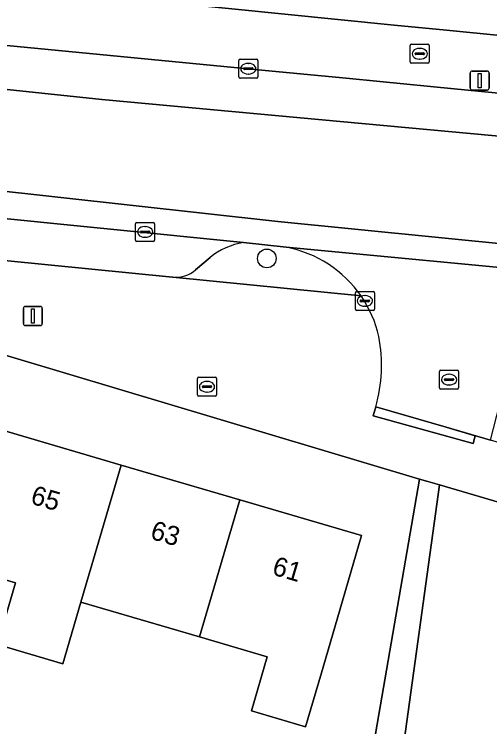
# Model space of a CAD drawing. Extents: x 163008 to 163854, y 382777 to 383982.
# Drawn here: x 163263.5 to 163288.45, y 383847.89 to 383885.27 of the extents above; entities that cross this region are included whole.
import ezdxf

# ---------------------------------------------------------------- set-up
doc = ezdxf.new("R2010")
doc.units = 0
for name, color, linetype in [('IMGEO_Boom', 7, 'Continuous'), ('IMGEO_Brandkraan', 7, 'Continuous'), ('IMGEO_Erf', 7, 'Continuous'), ('IMGEO_Groenvoorziening', 7, 'Continuous'), ('IMGEO_Kolk', 7, 'Continuous'), ('IMGEO_Lichtmast', 7, 'Continuous'), ('IMGEO_Pand', 7, 'Continuous'), ('IMGEO_Pand_nummerreeks', 7, 'Continuous'), ('IMGEO_Parkeervlak_open', 7, 'Continuous'), ('IMGEO_Rijbaan_lokaal_open', 7, 'Continuous'), ('IMGEO_Rioolput', 7, 'Continuous'), ('IMGEO_Voetpad_open', 7, 'Continuous')]:
    doc.layers.add(name, color=color, linetype=linetype)

msp = doc.modelspace()

# ---------------------------------------------------------------- linework, layer by layer
at = {"layer": 'IMGEO_Boom'}
msp.add_circle((163276.752, 383872.457), 0.489, dxfattribs=at)
at = {"layer": 'IMGEO_Brandkraan'}
for p, q in [((163284.351, 383883.694), (163285.203, 383883.694)), ((163284.276, 383882.768), (163284.276, 383883.62)), ((163284.764, 383883.474), (163284.789, 383883.474)), ((163285.277, 383883.62), (163285.277, 383882.768)), ((163284.535, 383883.188), (163284.535, 383883.2)), ((163284.973, 383883.151), (163284.575, 383883.151)), ((163284.578, 383883.237), (163284.976, 383883.237)), ((163284.787, 383882.914), (163284.762, 383882.914)), ((163285.019, 383883.2), (163285.019, 383883.188)), ((163285.203, 383882.694), (163284.351, 383882.694)), ((163273.112, 383865.3), (163273.112, 383866.152)), ((163273.187, 383866.226), (163274.039, 383866.226)), ((163274.113, 383866.152), (163274.113, 383865.3)), ((163273.371, 383865.72), (163273.371, 383865.732)), ((163273.414, 383865.769), (163273.812, 383865.769)), ((163273.6, 383866.006), (163273.625, 383866.006)), ((163273.855, 383865.732), (163273.855, 383865.72)), ((163273.809, 383865.683), (163273.411, 383865.683)), ((163273.623, 383865.446), (163273.598, 383865.446)), ((163274.039, 383865.226), (163273.187, 383865.226))]:
    msp.add_line(p, q, dxfattribs=at)
for points in [[(163284.351, 383883.694), (163285.203, 383883.694)], [(163284.276, 383882.768), (163284.276, 383883.62)], [(163285.277, 383883.62), (163285.277, 383882.768)], [(163285.203, 383882.694), (163284.351, 383882.694)], [(163273.112, 383865.3), (163273.112, 383866.152)], [(163273.187, 383866.226), (163274.039, 383866.226)], [(163274.113, 383866.152), (163274.113, 383865.3)], [(163274.039, 383865.226), (163273.187, 383865.226)]]:
    msp.add_lwpolyline(points, dxfattribs=at)
for centre, radius, start, end in [((163284.353, 383883.618), 0.0765, 91.552, 178.448), ((163284.353, 383883.618), 0.0765, 91.552, 178.448), ((163285.201, 383883.618), 0.0765, 1.552, 88.448), ((163285.201, 383883.618), 0.0765, 1.552, 88.448), ((163284.575, 383883.197), 0.0403, 85.8775, 175.7526), ((163284.572, 383883.187), 0.0366, 178.938, 274.7102), ((163284.976, 383883.194), 0.043, 264.8664, 352.4533), ((163284.98, 383883.199), 0.0386, 1.7309, 96.639), ((163284.353, 383882.77), 0.0765, 181.552, 268.448), ((163284.353, 383882.77), 0.0765, 181.552, 268.448), ((163285.201, 383882.77), 0.0765, 271.552, 358.448), ((163285.201, 383882.77), 0.0765, 271.552, 358.448), ((163273.189, 383866.15), 0.0765, 91.552, 178.448), ((163273.189, 383866.15), 0.0765, 91.552, 178.448), ((163274.037, 383866.15), 0.0765, 1.552, 88.448), ((163274.037, 383866.15), 0.0765, 1.552, 88.448), ((163273.411, 383865.729), 0.0403, 85.8775, 175.7526), ((163273.408, 383865.719), 0.0366, 178.938, 274.7102), ((163273.812, 383865.726), 0.043, 264.8664, 352.4533), ((163273.816, 383865.731), 0.0386, 1.7309, 96.639), ((163273.189, 383865.302), 0.0765, 181.552, 268.448), ((163273.189, 383865.302), 0.0765, 181.552, 268.448), ((163274.037, 383865.302), 0.0765, 271.552, 358.448), ((163274.037, 383865.302), 0.0765, 271.552, 358.448)]:
    msp.add_arc(centre, radius, start, end, dxfattribs=at)
for centre, major_axis, ratio, start_param, end_param in [((163284.763, 383883.194), (-0.387, 0.002), 0.722429, 4.712389, 7.853982), ((163284.788, 383883.194), (-0.39, 0.002), 0.717154, 1.570796, 4.712389), ((163273.599, 383865.726), (-0.387, 0.002), 0.722429, 4.712389, 7.853982), ((163273.624, 383865.726), (-0.39, 0.002), 0.717154, 1.570796, 4.712389)]:
    msp.add_ellipse(centre, major_axis=major_axis, ratio=ratio, start_param=start_param, end_param=end_param, dxfattribs=at)
at = {"layer": 'IMGEO_Erf'}
for points in [[(163241.35, 383888.948), (163283.436, 383884.694), (163286.184, 383884.425), (163294.98, 383883.562), (163301.914, 383882.885), (163302.031, 383884.076), (163308.191, 383883.475), (163320.518, 383882.272), (163326.745, 383881.664), (163332.13, 383881.135), (163342.97, 383880.072)], [(163281.971, 383844.679), (163284.768, 383860.885), (163245.308, 383872.684), (163241.573, 383873.797), (163234.649, 383837.824)], [(163262.875, 383863.445), (163269.101, 383861.618), (163275.33, 383859.79), (163281.727, 383857.913), (163280.32, 383853.116), (163279.617, 383850.721), (163278.787, 383847.891), (163275.942, 383848.726), (163276.772, 383851.556), (163273.219, 383852.598), (163266.99, 383854.425), (163266.045, 383851.197), (163262.611, 383852.205), (163263.558, 383855.433), (163260.764, 383856.253)], [(163309.58, 383853.577), (163285.821, 383860.573), (163283.099, 383840.939), (163283.099, 383837.268), (163283.468, 383835.645), (163278.348, 383835.741), (163278.246, 383831.55), (163276.046, 383831.598), (163276.148, 383835.789), (163275.138, 383835.811), (163275.056, 383831.62), (163270.647, 383831.716), (163273.22, 383823.93), (163278, 383825.385), (163282.872, 383826.867), (163281.524, 383831.38), (163284.498, 383832.235), (163284.241, 383833.128), (163287.016, 383833.975), (163289.437, 383826.048)]]:
    msp.add_lwpolyline(points, dxfattribs=at)
at = {"layer": 'IMGEO_Groenvoorziening'}
for points in [[(163277.76, 383873.043), (163275.527, 383873.285)], [(163273.775, 383872.507), (163273.006, 383871.856)], [(163271.828, 383871.473), (163281.698, 383870.488)]]:
    msp.add_lwpolyline(points, dxfattribs=at)
for centre, radius, start, end in [((163276.056, 383869.733), 3.591, 98.4649, 129.4237), ((163276.631, 383866.991), 6.156, 34.6127, 79.4358), ((163271.969, 383873.042), 1.575, 264.8608, 311.1607)]:
    msp.add_arc(centre, radius, start, end, dxfattribs=at)
at = {"layer": 'IMGEO_Kolk'}
for p, q in [((163275.356, 383882.911), (163276.208, 383882.911)), ((163275.281, 383881.985), (163275.281, 383882.837)), ((163275.769, 383882.691), (163275.794, 383882.691)), ((163276.282, 383882.837), (163276.282, 383881.985)), ((163275.54, 383882.405), (163275.54, 383882.417)), ((163275.978, 383882.368), (163275.58, 383882.368)), ((163275.583, 383882.454), (163275.981, 383882.454)), ((163276.024, 383882.417), (163276.024, 383882.405)), ((163276.208, 383881.911), (163275.356, 383881.911)), ((163275.792, 383882.131), (163275.767, 383882.131)), ((163269.94, 383874.345), (163270.792, 383874.345)), ((163269.865, 383873.419), (163269.865, 383874.271)), ((163270.353, 383874.125), (163270.378, 383874.125)), ((163270.866, 383874.271), (163270.866, 383873.419)), ((163270.124, 383873.839), (163270.124, 383873.851)), ((163270.562, 383873.802), (163270.164, 383873.802)), ((163270.167, 383873.888), (163270.565, 383873.888)), ((163270.376, 383873.565), (163270.351, 383873.565)), ((163270.608, 383873.851), (163270.608, 383873.839)), ((163270.792, 383873.345), (163269.94, 383873.345)), ((163281.4, 383869.799), (163281.4, 383870.651)), ((163281.475, 383870.725), (163282.327, 383870.725)), ((163282.401, 383870.651), (163282.401, 383869.799)), ((163281.659, 383870.219), (163281.659, 383870.231)), ((163281.702, 383870.268), (163282.1, 383870.268)), ((163281.888, 383870.505), (163281.913, 383870.505)), ((163282.143, 383870.231), (163282.143, 383870.219)), ((163282.097, 383870.182), (163281.699, 383870.182)), ((163281.911, 383869.945), (163281.886, 383869.945)), ((163282.327, 383869.725), (163281.475, 383869.725))]:
    msp.add_line(p, q, dxfattribs=at)
for points in [[(163275.356, 383882.911), (163276.208, 383882.911)], [(163275.281, 383881.985), (163275.281, 383882.837)], [(163276.282, 383882.837), (163276.282, 383881.985)], [(163276.208, 383881.911), (163275.356, 383881.911)], [(163269.94, 383874.345), (163270.792, 383874.345)], [(163269.865, 383873.419), (163269.865, 383874.271)], [(163270.866, 383874.271), (163270.866, 383873.419)], [(163270.792, 383873.345), (163269.94, 383873.345)], [(163281.4, 383869.799), (163281.4, 383870.651)], [(163281.475, 383870.725), (163282.327, 383870.725)], [(163282.401, 383870.651), (163282.401, 383869.799)], [(163282.327, 383869.725), (163281.475, 383869.725)]]:
    msp.add_lwpolyline(points, dxfattribs=at)
for centre, radius, start, end in [((163275.358, 383882.835), 0.0765, 91.552, 178.448), ((163275.358, 383882.835), 0.0765, 91.552, 178.448), ((163276.206, 383882.835), 0.0765, 1.552, 88.448), ((163276.206, 383882.835), 0.0765, 1.552, 88.448), ((163275.58, 383882.414), 0.0403, 85.8775, 175.7526), ((163275.577, 383882.404), 0.0366, 178.938, 274.7102), ((163275.981, 383882.411), 0.043, 264.8664, 352.4533), ((163275.985, 383882.416), 0.0386, 1.7309, 96.639), ((163275.358, 383881.987), 0.0765, 181.552, 268.448), ((163275.358, 383881.987), 0.0765, 181.552, 268.448), ((163276.206, 383881.987), 0.0765, 271.552, 358.448), ((163276.206, 383881.987), 0.0765, 271.552, 358.448), ((163269.942, 383874.269), 0.0765, 91.552, 178.448), ((163269.942, 383874.269), 0.0765, 91.552, 178.448), ((163270.79, 383874.269), 0.0765, 1.552, 88.448), ((163270.79, 383874.269), 0.0765, 1.552, 88.448), ((163270.164, 383873.848), 0.0403, 85.8775, 175.7526), ((163270.161, 383873.838), 0.0366, 178.938, 274.7102), ((163270.565, 383873.845), 0.043, 264.8664, 352.4533), ((163270.569, 383873.85), 0.0386, 1.7309, 96.639), ((163269.942, 383873.421), 0.0765, 181.552, 268.448), ((163269.942, 383873.421), 0.0765, 181.552, 268.448), ((163270.79, 383873.421), 0.0765, 271.552, 358.448), ((163270.79, 383873.421), 0.0765, 271.552, 358.448), ((163281.477, 383870.649), 0.0765, 91.552, 178.448), ((163281.477, 383870.649), 0.0765, 91.552, 178.448), ((163282.325, 383870.649), 0.0765, 1.552, 88.448), ((163282.325, 383870.649), 0.0765, 1.552, 88.448), ((163281.699, 383870.228), 0.0403, 85.8775, 175.7526), ((163281.696, 383870.218), 0.0366, 178.938, 274.7102), ((163282.1, 383870.225), 0.043, 264.8664, 352.4533), ((163282.104, 383870.23), 0.0386, 1.7309, 96.639), ((163281.477, 383869.801), 0.0765, 181.552, 268.448), ((163281.477, 383869.801), 0.0765, 181.552, 268.448), ((163282.325, 383869.801), 0.0765, 271.552, 358.448), ((163282.325, 383869.801), 0.0765, 271.552, 358.448)]:
    msp.add_arc(centre, radius, start, end, dxfattribs=at)
for centre, major_axis, ratio, start_param, end_param in [((163275.768, 383882.411), (-0.387, 0.002), 0.722429, 4.712389, 7.853982), ((163275.793, 383882.411), (-0.39, 0.002), 0.717154, 1.570796, 4.712389), ((163270.352, 383873.845), (-0.387, 0.002), 0.722429, 4.712389, 7.853982), ((163270.377, 383873.845), (-0.39, 0.002), 0.717154, 1.570796, 4.712389), ((163281.887, 383870.225), (-0.387, 0.002), 0.722429, 4.712389, 7.853982), ((163281.912, 383870.225), (-0.39, 0.002), 0.717154, 1.570796, 4.712389)]:
    msp.add_ellipse(centre, major_axis=major_axis, ratio=ratio, start_param=start_param, end_param=end_param, dxfattribs=at)
at = {"layer": 'IMGEO_Lichtmast'}
for p, q in [((163287.428, 383881.387), (163287.428, 383882.187)), ((163287.428, 383882.187), (163287.428, 383881.387)), ((163287.528, 383882.287), (163288.318, 383882.287)), ((163288.318, 383882.287), (163287.528, 383882.287)), ((163288.418, 383882.187), (163288.418, 383881.387)), ((163288.418, 383881.387), (163288.418, 383882.187)), ((163288.318, 383881.287), (163287.528, 383881.287)), ((163287.528, 383881.287), (163288.318, 383881.287)), ((163263.98, 383869.036), (163263.98, 383869.836)), ((163263.98, 383869.836), (163263.98, 383869.036)), ((163264.08, 383869.936), (163264.87, 383869.936)), ((163264.87, 383869.936), (163264.08, 383869.936)), ((163264.97, 383869.836), (163264.97, 383869.036)), ((163264.97, 383869.036), (163264.97, 383869.836)), ((163264.87, 383868.936), (163264.08, 383868.936)), ((163264.08, 383868.936), (163264.87, 383868.936))]:
    msp.add_line(p, q, dxfattribs=at)
for points in [[(163287.848, 383882.162), (163287.998, 383882.162), (163287.998, 383881.412), (163287.848, 383881.412), (163287.848, 383882.162)], [(163264.4, 383869.811), (163264.55, 383869.811), (163264.55, 383869.061), (163264.4, 383869.061), (163264.4, 383869.811)]]:
    msp.add_lwpolyline(points, dxfattribs=at)
for centre, start, end in [((163287.528, 383882.187), 90, 180), ((163287.528, 383882.187), 90, 180), ((163288.318, 383882.187), 0, 90), ((163288.318, 383882.187), 360, 90), ((163287.528, 383881.387), 180, 270), ((163287.528, 383881.387), 180, 270), ((163288.318, 383881.387), 270, 0), ((163288.318, 383881.387), 270, 0), ((163264.08, 383869.836), 90, 180), ((163264.08, 383869.836), 90, 180), ((163264.87, 383869.836), 0, 90), ((163264.87, 383869.836), 360, 90), ((163264.08, 383869.036), 180, 270), ((163264.08, 383869.036), 180, 270), ((163264.87, 383869.036), 270, 0), ((163264.87, 383869.036), 270, 0)]:
    msp.add_arc(centre, 0.1, start, end, dxfattribs=at)
at = {"layer": 'IMGEO_Pand'}
for points in [[(163269.101, 383861.618), (163262.875, 383863.445), (163260.764, 383856.253), (163263.558, 383855.433), (163262.611, 383852.205), (163266.045, 383851.197), (163266.99, 383854.425)], [(163273.219, 383852.598), (163275.33, 383859.79), (163269.101, 383861.618), (163266.99, 383854.425)], [(163273.219, 383852.598), (163276.772, 383851.556), (163275.942, 383848.726), (163278.787, 383847.891), (163279.617, 383850.721), (163280.32, 383853.116), (163281.727, 383857.913), (163275.33, 383859.79)]]:
    msp.add_lwpolyline(points, close=True, dxfattribs=at)
at = {"layer": 'IMGEO_Parkeervlak_open'}
for points in [[(163252.382, 383883.133), (163251.997, 383883.217), (163248.137, 383884.388), (163247.841, 383883.216), (163251.677, 383882.53), (163268.093, 383880.789), (163309.407, 383876.983), (163324.479, 383875.479), (163324.54, 383876.104), (163324.689, 383877.622), (163308.204, 383879.238), (163304.538, 383879.597), (163286.577, 383881.358)], [(163286.577, 383881.358), (163282.685, 383881.739), (163280.909, 383881.91), (163276.672, 383882.319), (163255.494, 383884.361)], [(163275.527, 383873.285), (163246.905, 383876.155)], [(163250.094, 383873.629), (163271.796, 383871.476), (163271.828, 383871.473)], [(163273.006, 383871.856), (163273.775, 383872.507)]]:
    msp.add_lwpolyline(points, dxfattribs=at)
for centre, radius, start, end in [((163276.056, 383869.733), 3.591, 98.4649, 129.4237), ((163271.969, 383873.042), 1.575, 264.8608, 311.1607)]:
    msp.add_arc(centre, radius, start, end, dxfattribs=at)
at = {"layer": 'IMGEO_Rijbaan_lokaal_open'}
for points in [[(163277.325, 383874.399), (163302.439, 383871.898), (163323.903, 383869.588), (163324.479, 383875.479), (163309.407, 383876.983), (163268.093, 383880.789), (163251.677, 383882.53), (163247.841, 383883.216), (163246.474, 383877.797)], [(163277.325, 383874.399), (163246.474, 383877.797), (163246.08, 383876.236), (163246.905, 383876.155), (163275.527, 383873.285), (163277.76, 383873.043), (163292.483, 383871.653), (163292.532, 383871.649), (163300.104, 383870.945), (163323.803, 383868.565), (163323.903, 383869.588), (163302.439, 383871.898)]]:
    msp.add_lwpolyline(points, close=True, dxfattribs=at)
for points in [[(163292.483, 383871.653), (163277.76, 383873.043)], [(163282.472, 383864.664), (163286.159, 383863.597), (163288.483, 383862.925), (163290.303, 383870.009)]]:
    msp.add_lwpolyline(points, dxfattribs=at)
for centre, radius, start, end in [((163276.631, 383866.991), 6.156, 34.6127, 79.4358), ((163276.651, 383867.001), 6.134, 12.7626, 34.6426), ((163274.544, 383866.861), 8.227, 344.508, 10.467)]:
    msp.add_arc(centre, radius, start, end, dxfattribs=at)
at = {"layer": 'IMGEO_Rioolput'}
for p, q in [((163285.814, 383865.672), (163285.814, 383866.524)), ((163285.889, 383866.598), (163286.741, 383866.598)), ((163286.815, 383866.524), (163286.815, 383865.672)), ((163286.073, 383866.092), (163286.073, 383866.104)), ((163286.116, 383866.141), (163286.514, 383866.141)), ((163286.302, 383866.378), (163286.327, 383866.378)), ((163286.557, 383866.104), (163286.557, 383866.092)), ((163286.511, 383866.055), (163286.113, 383866.055)), ((163286.325, 383865.818), (163286.3, 383865.818)), ((163286.741, 383865.598), (163285.889, 383865.598))]:
    msp.add_line(p, q, dxfattribs=at)
for points in [[(163285.814, 383865.672), (163285.814, 383866.524)], [(163285.889, 383866.598), (163286.741, 383866.598)], [(163286.815, 383866.524), (163286.815, 383865.672)], [(163286.741, 383865.598), (163285.889, 383865.598)]]:
    msp.add_lwpolyline(points, dxfattribs=at)
for centre, radius, start, end in [((163285.891, 383866.522), 0.0765, 91.552, 178.448), ((163285.891, 383866.522), 0.0765, 91.552, 178.448), ((163286.739, 383866.522), 0.0765, 1.552, 88.448), ((163286.739, 383866.522), 0.0765, 1.552, 88.448), ((163286.113, 383866.101), 0.0403, 85.8775, 175.7526), ((163286.11, 383866.091), 0.0366, 178.938, 274.7102), ((163286.514, 383866.098), 0.043, 264.8664, 352.4533), ((163286.518, 383866.103), 0.0386, 1.7309, 96.639), ((163285.891, 383865.674), 0.0765, 181.552, 268.448), ((163285.891, 383865.674), 0.0765, 181.552, 268.448), ((163286.739, 383865.674), 0.0765, 271.552, 358.448), ((163286.739, 383865.674), 0.0765, 271.552, 358.448)]:
    msp.add_arc(centre, radius, start, end, dxfattribs=at)
for centre, major_axis, ratio, start_param, end_param in [((163286.301, 383866.098), (-0.387, 0.002), 0.722429, 4.712389, 7.853982), ((163286.326, 383866.098), (-0.39, 0.002), 0.717154, 1.570796, 4.712389)]:
    msp.add_ellipse(centre, major_axis=major_axis, ratio=ratio, start_param=start_param, end_param=end_param, dxfattribs=at)
at = {"layer": 'IMGEO_Voetpad_open'}
for points in [[(163342.852, 383878.876), (163332.012, 383879.937), (163326.627, 383880.464), (163320.4, 383881.073), (163308.073, 383882.28), (163301.914, 383882.885), (163294.98, 383883.562), (163286.184, 383884.425), (163283.436, 383884.694), (163241.35, 383888.948), (163238.559, 383889.217)], [(163255.494, 383884.361), (163276.672, 383882.319), (163280.909, 383881.91), (163282.685, 383881.739), (163286.577, 383881.358), (163304.538, 383879.597), (163308.204, 383879.238), (163324.689, 383877.622), (163345.817, 383875.552), (163373.79, 383872.81), (163379.513, 383872.249), (163390.672, 383871.155), (163394.426, 383870.787), (163406.591, 383869.595), (163411.409, 383869.123), (163421.765, 383868.108), (163428.032, 383867.494), (163437.894, 383866.512), (163442.083, 383866.095), (163465.269, 383863.787), (163472.562, 383863.061), (163482.019, 383862.153)], [(163169.678, 383883.374), (163176.201, 383881.849), (163186.314, 383879.784), (163194.116, 383878.484), (163204.223, 383877.406), (163230.891, 383874.924), (163230.886, 383874.604), (163235.215, 383874.595), (163239.71, 383874.352), (163240.298, 383874.177), (163241.573, 383873.797), (163245.308, 383872.684), (163284.768, 383860.885), (163285.202, 383860.755), (163285.821, 383860.573), (163309.58, 383853.577), (163311.763, 383852.932), (163323.859, 383849.376), (163328.139, 383848.118), (163328.876, 383850.219), (163328.897, 383850.341)], [(163281.698, 383870.488), (163271.828, 383871.473), (163271.796, 383871.476), (163250.094, 383873.629)], [(163294.275, 383861.22), (163288.483, 383862.925), (163286.159, 383863.597), (163287.68, 383863.154), (163287.574, 383862.75), (163282.339, 383864.195), (163282.472, 383864.664)], [(163283.099, 383840.939), (163285.821, 383860.573), (163285.202, 383860.755), (163284.768, 383860.885), (163281.971, 383844.679)]]:
    msp.add_lwpolyline(points, dxfattribs=at)
msp.add_lwpolyline([(163286.159, 383863.597), (163282.472, 383864.664), (163282.339, 383864.195), (163287.574, 383862.75), (163287.68, 383863.154)], close=True, dxfattribs=at)
for centre, radius, start, end in [((163276.651, 383867.001), 6.134, 12.7626, 34.6426), ((163274.544, 383866.861), 8.227, 344.508, 10.467)]:
    msp.add_arc(centre, radius, start, end, dxfattribs=at)

# ---------------------------------------------------------------- texts
at = {"layer": 'IMGEO_Pand_nummerreeks'}
for s, rotation, p in [('65', 343.6421, (163264.302, 383859.609)), ('63', 343.6448, (163270.585, 383857.764)), ('61', 343.6448, (163276.978, 383855.888))]:
    msp.add_text(s, height=1, rotation=rotation, dxfattribs=at).set_placement(p)

doc.saveas('drawing.dxf')
